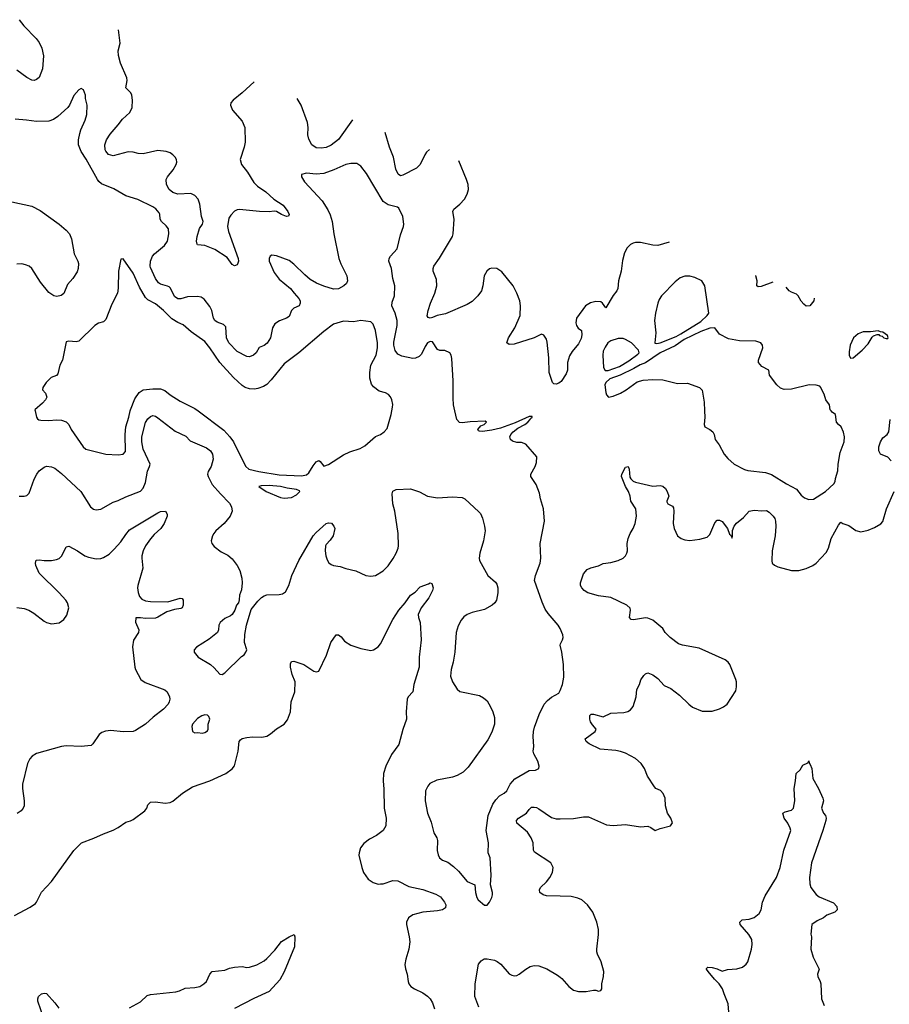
# Model space of a CAD drawing. Header units: inches. Extents: x 1934316 to 2140091, y 524953 to 667329.
# Tile 273 of 384: x 2035633 to 2042661, y 655206 to 663161. Entities that reach past the tile are written whole.
import ezdxf

# ---------------------------------------------------------------- set-up
doc = ezdxf.new("R2010")
doc.units = ezdxf.units.IN
doc.header["$MEASUREMENT"] = 0
for name, color, linetype in [('C0635', 7, 'Continuous'), ('C0636', 7, 'Continuous'), ('C0645', 7, 'Continuous'), ('C0646', 7, 'Continuous')]:
    doc.layers.add(name, color=color, linetype=linetype)

msp = doc.modelspace()

# ---------------------------------------------------------------- linework, layer by layer
at = {"layer": 'C0635', "color": 5}
for points, elevation in [([(2035630, 659312), (2035670, 659310.4), (2035690, 659316.3), (2035710, 659334.8), (2035750.7, 659449.3), (2035771.2, 659490), (2035790, 659515.5), (2035830, 659545.5), (2035850, 659552.7), (2035890, 659548.2), (2035916.3, 659536.3), (2035970, 659494), (2036126.7, 659350), (2036205.3, 659225.3), (2036230, 659204.9), (2036250, 659199.5), (2036290, 659207.2), (2036390, 659262), (2036430, 659274.9), (2036490, 659305.3), (2036610, 659352.4), (2036630, 659374.9), (2036650, 659422), (2036665.9, 659514.1), (2036683.1, 659550), (2036687.4, 659570), (2036631.4, 659690), (2036620.2, 659750), (2036619.8, 659790), (2036650, 659905.5), (2036670, 659937.1), (2036690, 659954.9), (2036710, 659962.4), (2036730, 659958.7), (2036750, 659945.3), (2036890, 659835.3), (2036974.7, 659794.7), (2037010, 659759.3), (2037142.8, 659702.8), (2037176.2, 659676.2), (2037191.3, 659650), (2037197.2, 659610), (2037181.2, 659550), (2037156.9, 659510), (2037150.3, 659490), (2037155.6, 659470), (2037190, 659406), (2037256, 659330), (2037330, 659255.3), (2037346.1, 659226.1), (2037349.1, 659190), (2037334.3, 659150), (2037285.7, 659090), (2037219.3, 659030), (2037203, 659010), (2037190.6, 658990), (2037180.7, 658950), (2037187.3, 658930), (2037205.5, 658905.5), (2037261.5, 658861.5), (2037314.7, 658834.7), (2037350, 658804.4), (2037390, 658750.4), (2037411.7, 658711.7), (2037428.1, 658650), (2037431.8, 658610), (2037425.3, 658554.8), (2037410.6, 658510), (2037407.7, 658472.3), (2037401, 658450), (2037386, 658430), (2037370.7, 658389.3), (2037350, 658355.3), (2037335.9, 658344.1), (2037290, 658323.7), (2037254, 658290), (2037242.8, 658270), (2037238.8, 658230), (2037230.7, 658209.3), (2037164, 658156), (2037062, 658090), (2037042, 658070), (2037042, 658050), (2037076, 658010), (2037176, 657950), (2037204.9, 657924.9), (2037250, 657872), (2037270, 657871.3), (2037290, 657884.7), (2037424.5, 658015.5), (2037448.7, 658030), (2037462, 658050), (2037468, 658070), (2037449.2, 658130), (2037452.9, 658192.9), (2037466.6, 658270), (2037503.7, 658396.3), (2037557.4, 658462.6), (2037587.6, 658492.4), (2037610, 658506.4), (2037630, 658513), (2037730, 658515.5), (2037756.6, 658523.4), (2037780.5, 658539.5), (2037809.6, 658590), (2037833.6, 658670), (2037890, 658790.6), (2038005.7, 658990), (2038030, 659018.7), (2038110, 659089), (2038130, 659095.6), (2038152.4, 659092.4), (2038173.4, 659070), (2038180.5, 659050), (2038165.5, 658990), (2038143.4, 658956.6), (2038110, 658922), (2038106, 658910), (2038102, 658870), (2038108.2, 658830), (2038117.3, 658797.3), (2038132, 658772), (2038150, 658758), (2038170, 658750.4), (2038223.9, 658743.9), (2038270, 658726.7), (2038350, 658706.7), (2038430, 658670.6), (2038470, 658664.9), (2038509.5, 658670.5), (2038570, 658707.3), (2038610, 658747.3), (2038652.3, 658807.7), (2038676.2, 658850), (2038692.3, 658890), (2038695.1, 658910), (2038691.2, 659008.8), (2038664.7, 659190), (2038649.8, 659250.2), (2038643.5, 659330), (2038650, 659350.5), (2038675.6, 659364.4), (2038790.4, 659370.4), (2038865.1, 659345.1), (2038930, 659310.7), (2039010, 659298.8), (2039130, 659304.9), (2039210, 659299.1), (2039230, 659290.7), (2039344.5, 659184.5), (2039356.4, 659170), (2039373, 659133), (2039390.4, 659070), (2039394.4, 659030), (2039380.3, 658950), (2039352.2, 658850), (2039346.4, 658810), (2039350, 658792), (2039415.8, 658670), (2039477.4, 658617.4), (2039490, 658599.1), (2039496.5, 658570), (2039496.2, 658530), (2039485.5, 658470), (2039473.1, 658450), (2039452, 658430), (2039390, 658396.8), (2039290, 658371.5), (2039250, 658355.6), (2039222.9, 658337.1), (2039202, 658310), (2039177.6, 658262.4), (2039160.4, 658210), (2039150.3, 658050), (2039135.8, 657970), (2039119.5, 657910), (2039116.1, 657856.1), (2039130.5, 657810), (2039170, 657750.8), (2039190, 657734), (2039350, 657699.5), (2039382.5, 657682.5), (2039410, 657658), (2039439.5, 657610), (2039457.4, 657570), (2039470, 657522), (2039470.2, 657470), (2039450, 657405.2), (2039417.3, 657342.7), (2039258.2, 657121.8), (2039217.4, 657082.6), (2039170, 657053.3), (2039130, 657039.7), (2039003.9, 657016.1), (2038946.8, 656990), (2038930.5, 656969.5), (2038914, 656930), (2038910.5, 656850), (2038928.2, 656750), (2038958, 656678), (2038980.7, 656590), (2039004, 656550), (2039010.6, 656530), (2039007.5, 656447.5), (2039014.4, 656414.4), (2039026, 656390), (2039051.3, 656370), (2039093.1, 656353.1), (2039139.7, 656319.7), (2039180.3, 656280.3), (2039250, 656199.1), (2039310.8, 656170.8), (2039317.3, 656110), (2039327.7, 656070), (2039338.8, 656050), (2039390, 656006), (2039410, 656006), (2039429, 656030), (2039449, 656070), (2039453.2, 656090), (2039453.2, 656110), (2039439, 656170), (2039444, 656250), (2039435.3, 656390), (2039419, 656430), (2039421.2, 656510), (2039402.9, 656610), (2039419.7, 656730), (2039457.7, 656822.3), (2039481.1, 656858.9), (2039511.1, 656888.9), (2039550, 656910.7), (2039569.3, 656930), (2039596.9, 656983.1), (2039633.7, 657026.3), (2039750, 657094), (2039801.5, 657098.5), (2039829.2, 657110.8), (2039832.3, 657130), (2039822, 657170), (2039789.6, 657230), (2039783.6, 657250), (2039789.6, 657290), (2039782, 657370), (2039785.6, 657410), (2039794, 657446), (2039832.5, 657547.5), (2039873, 657630), (2039898.9, 657661.1), (2039930, 657688.4), (2039990, 657718.8), (2040000, 657742.2)], 440), ([(2035757, 660000), (2035768.1, 659948.1), (2035776.8, 659936.8), (2035787.7, 659927.7), (2035804.5, 659924.5), (2035870, 659922), (2035930, 659928.5), (2035970, 659926.4), (2036010, 659913), (2036030, 659890.7), (2036048, 659850), (2036144.9, 659710), (2036167.3, 659690), (2036330, 659650.1), (2036430, 659645.6), (2036469.4, 659650), (2036488.6, 659671.4), (2036484.4, 659810), (2036489.8, 659870.2), (2036516.5, 659950), (2036526.8, 660000)], 460), ([(2037075.4, 660000), (2037283.9, 659843.9), (2037332.4, 659790), (2037360.9, 659750), (2037450.3, 659570), (2037462, 659550), (2037486.4, 659530), (2037564.9, 659510), (2037730, 659483.4), (2037910, 659474.4), (2037950, 659482.5), (2037970, 659500.8), (2038003.8, 659556.2), (2038030, 659588.4), (2038050, 659598.4), (2038062, 659590), (2038090, 659554.8), (2038130, 659567.7), (2038250, 659644), (2038302, 659670), (2038384.1, 659695.9), (2038422, 659718), (2038507.7, 659792.3), (2038548, 659810), (2038578, 659830), (2038603.1, 659856.9), (2038636, 659970), (2038641.3, 660000)], 460), ([(2040000, 658240.7), (2039986.3, 658270), (2039904, 658364), (2039879.3, 658399.3), (2039854.9, 658454.9), (2039794.7, 658630), (2039801.1, 658670), (2039839.6, 658770), (2039845.1, 658810), (2039839.7, 658930), (2039874.5, 659110), (2039866.6, 659210), (2039842.7, 659290), (2039835.5, 659335.5), (2039806.3, 659406.3), (2039764, 659470), (2039764, 659490), (2039798, 659550), (2039810, 659582), (2039814, 659630), (2039724, 659730), (2039690, 659743.7), (2039650, 659745.6), (2039616.4, 659756.4), (2039599.5, 659770), (2039594.7, 659790), (2039602.6, 659810), (2039620.5, 659830), (2039660, 659860), (2039714.5, 659890), (2039740.9, 659910), (2039759.2, 659930), (2039761.4, 659938.6), (2039775.8, 659950), (2039774.9, 659954.9), (2039750, 659953.6), (2039636.3, 659903.7), (2039519.1, 659860.9), (2039450, 659844.4), (2039373.2, 659833.2), (2039350, 659835.3), (2039340.2, 659840.2), (2039335.3, 659850), (2039361.2, 659878.8), (2039386, 659890), (2039406, 659910), (2039396.4, 659916.4), (2039272.9, 659912.9), (2039210, 659902.7), (2039187.2, 659907.2), (2039166, 659930), (2039151.2, 660000)], 440), ([(2035610, 658412), (2035670, 658404.9), (2035707.7, 658390), (2035746.3, 658366.3), (2035830, 658300.5), (2035850, 658290.5), (2035890, 658280.7), (2035952.1, 658287.9), (2035990, 658316), (2036013.2, 658350), (2036029.3, 658410), (2036019.3, 658450), (2036006.6, 658470), (2035952, 658530), (2035789.5, 658690), (2035762.7, 658750), (2035761.2, 658770), (2035766.3, 658793.7), (2035790, 658797.3), (2035830, 658790.5), (2035890, 658790.4), (2035930, 658798.4), (2035951.1, 658808.9), (2035975.1, 658830), (2036010, 658901), (2036030, 658907.3), (2036101, 658870), (2036161, 658830), (2036190, 658818), (2036250, 658805.5), (2036287.9, 658807.9), (2036310, 658814.9), (2036356.6, 658843.4), (2036397.6, 658882.4), (2036450, 658941.6), (2036490, 659002), (2036522, 659038), (2036750, 659177.3), (2036770, 659187.3), (2036810.7, 659190.7), (2036826, 659166), (2036824, 659150), (2036800.5, 659090), (2036773, 659050), (2036719.2, 659000.8), (2036690, 658966.6), (2036650.2, 658910), (2036631.6, 658870), (2036620.9, 658830), (2036620.3, 658810), (2036629, 658730), (2036587, 658590), (2036584.2, 658570), (2036590, 658532), (2036600.4, 658500.4), (2036619.8, 658479.8), (2036650, 658466.8), (2036690, 658459.1), (2036830, 658456.3), (2036930, 658486.8), (2036945.4, 658485.4), (2036954.8, 658470), (2036953.4, 658430), (2036946, 658410), (2036935.3, 658404.7), (2036883.4, 658396.6), (2036823.1, 658376.9), (2036750, 658333.2), (2036730, 658326.6), (2036650, 658322), (2036610, 658328.7), (2036572, 658328), (2036570, 658294), (2036594.9, 658230), (2036592.2, 658210), (2036552.6, 658147.4), (2036544.8, 658095.2), (2036564.6, 657930), (2036570.3, 657910), (2036613, 657830), (2036646.1, 657806.1), (2036806.1, 657746.1), (2036824.9, 657730), (2036843, 657690), (2036846, 657670), (2036841.3, 657650), (2036832, 657630), (2036796.4, 657590), (2036713.1, 657526.9), (2036650, 657469.6), (2036570, 657418), (2036550.8, 657410), (2036470, 657407.6), (2036370, 657417.4), (2036327.3, 657412.7), (2036298.3, 657401.7), (2036274.6, 657385.4), (2036225.3, 657310), (2036210, 657297.7), (2036129.8, 657289.8), (2036010, 657293.3), (2035970, 657289.7), (2035770, 657232.8), (2035734.9, 657210), (2035715.8, 657190), (2035696.5, 657150), (2035656.7, 656983.3), (2035655.3, 656950), (2035670.3, 656850), (2035669, 656810), (2035662.3, 656790), (2035645.3, 656770), (2035612.3, 656747.7)], 420), ([(2035590, 655922.8), (2035717.2, 655990), (2035760.1, 656019.9), (2035770, 656030.7), (2035810, 656110.6), (2035890, 656197.1), (2036071.6, 656448.4), (2036131.6, 656510), (2036232.2, 656547.8), (2036310, 656584.4), (2036387.9, 656612.1), (2036430, 656634.9), (2036490, 656678.7), (2036530, 656688.7), (2036550, 656698.7), (2036644.5, 656770), (2036659.5, 656790), (2036670, 656818), (2036690, 656838.8), (2036730, 656842), (2036810, 656830.6), (2036850, 656837.3), (2036870, 656847.3), (2036948.3, 656911.7), (2037030, 656961.6), (2037170, 657012.2), (2037299.3, 657070), (2037350, 657108), (2037368.2, 657131.8), (2037399.7, 657250), (2037408.3, 657330), (2037416.6, 657343.4), (2037430, 657352.2), (2037470, 657361.7), (2037514.5, 657365.5), (2037590, 657363.1), (2037630, 657372.9), (2037659.6, 657390), (2037710, 657432), (2037770.8, 657469.2), (2037796.8, 657503.2), (2037822.6, 657570), (2037828.2, 657650), (2037855.8, 657730), (2037859.6, 657810), (2037834, 657870), (2037822, 657930), (2037823, 657957), (2037830, 657974.8), (2037850, 657978), (2037930, 657950.6), (2038010, 657897.3), (2038030, 657891), (2038050, 657898), (2038112.9, 658027.1), (2038147, 658130), (2038190, 658190.6), (2038210, 658190.6), (2038230, 658174), (2038258.8, 658138.8), (2038310, 658108), (2038390, 658079.1), (2038470, 658064), (2038491.5, 658068.5), (2038530, 658094), (2038550, 658117.3), (2038650, 658315.5), (2038696.9, 658390), (2038749.6, 658450), (2038792.7, 658510), (2038830, 658534.8), (2038870, 658578.8), (2038937.5, 658602.5), (2038950, 658611), (2038964.7, 658604.7), (2038974.8, 658570), (2038970.7, 658550), (2038939.3, 658490), (2038877.6, 658410), (2038854.8, 658354.8), (2038857.3, 658330), (2038870.3, 658290.3), (2038878.7, 658150), (2038862, 658010), (2038862.2, 657930), (2038819.7, 657790), (2038810.3, 657730), (2038771.5, 657690), (2038763.5, 657670), (2038755.6, 657570), (2038759, 657510), (2038730, 657427), (2038696.5, 657303.5), (2038637, 657223), (2038592, 657130), (2038574, 657070), (2038571.8, 657010), (2038577.2, 656942.8), (2038578.7, 656790), (2038594.4, 656710), (2038592.4, 656647.6), (2038570, 656609.2), (2038516, 656570), (2038459.9, 656540.1), (2038415.2, 656504.8), (2038387.7, 656470), (2038375.5, 656430), (2038374.9, 656410), (2038397.6, 656310), (2038412.2, 656270), (2038450, 656217.1), (2038489, 656189), (2038530, 656177), (2038550, 656178), (2038570, 656180.3), (2038650, 656206), (2038690, 656204.4), (2038777.7, 656157.7), (2038892.6, 656132.6), (2038995.9, 656095.9), (2039033.2, 656073.2), (2039067.6, 656030), (2039077.3, 656010), (2039074.7, 655985.3), (2039050, 655968.9), (2039010, 655960.2), (2038890, 655949.8), (2038810, 655928.3), (2038775.4, 655904.6), (2038760.3, 655870), (2038758, 655850), (2038780.7, 655750), (2038785.2, 655710), (2038778.6, 655650), (2038753.1, 655570), (2038747.1, 655527.1), (2038750, 655492), (2038765.5, 655450), (2038773.4, 655390), (2038779.1, 655370), (2038794, 655350), (2038822.8, 655330), (2038890, 655298.7), (2038930, 655272), (2038950.3, 655250), (2038970, 655217.3), (2038985.7, 655170)], 420), ([(2040000, 658106.1), (2039998.9, 658110), (2040000, 658112)], 440), ([(2040000, 656079.2), (2039890, 656083.5), (2039863.7, 656090), (2039838, 656110), (2039833, 656130), (2039841.3, 656150), (2039890, 656195.8), (2039917.4, 656230), (2039940.5, 656270), (2039946, 656310), (2039925.1, 656350), (2039795.1, 656435.1), (2039786.9, 656450), (2039782.2, 656510), (2039767.2, 656550), (2039735.9, 656595.9), (2039651.8, 656670), (2039647, 656690), (2039664.5, 656710), (2039729.8, 656750.2), (2039750, 656780.5), (2039770, 656799.5), (2039790, 656799.5), (2039810, 656795.8), (2039830, 656784.9), (2039930, 656715.3), (2039970, 656703.7), (2040000, 656704.5)], 420), ([(2036521.8, 655178.2), (2036610, 655224.6), (2036664.2, 655275.8), (2036690, 655286), (2036893.8, 655306.2), (2036925.2, 655314.8), (2036970, 655337.3), (2037050, 655340.5), (2037089.6, 655350), (2037122, 655370), (2037142, 655390), (2037170, 655450.6), (2037190, 655472), (2037290, 655480.8), (2037330, 655498), (2037370, 655504.9), (2037430, 655510.2), (2037470, 655503.6), (2037490, 655504.9), (2037550, 655525.7), (2037610, 655558.3), (2037630, 655574.6), (2037696.2, 655643.8), (2037750, 655713), (2037810, 655751), (2037851, 655771), (2037858, 655750), (2037854.4, 655670), (2037771.2, 655468.8), (2037735.1, 655404.9), (2037650.4, 655309.7), (2037526.1, 655253.9), (2037370, 655173.3)], 380), ([(2039343, 655183), (2039311.9, 655270), (2039315.6, 655370), (2039342.2, 655530), (2039361.7, 655558.3), (2039387.9, 655572), (2039410, 655574.4), (2039470, 655563.2), (2039492.3, 655552.3), (2039521.1, 655530), (2039590, 655453), (2039610, 655440.7), (2039630, 655436.3), (2039650, 655439.1), (2039670, 655450.4), (2039722.9, 655490), (2039758, 655510), (2039790, 655519.1), (2039830, 655516.5), (2039892.4, 655492.4), (2039980.4, 655440.4), (2040000, 655425.7)], 420), ([(2035828.9, 655090), (2035780.5, 655230), (2035779.5, 655250), (2035785.2, 655270), (2035808.7, 655290), (2035830, 655296.3), (2035850, 655293.4), (2035917.8, 655217.8), (2035950, 655174.9)], 380)]:
    msp.add_lwpolyline(points, dxfattribs=dict(at, elevation=elevation))
for points, elevation in [([(2037650, 659397.2), (2037584.9, 659395.1), (2037566, 659390), (2037624.7, 659350), (2037741.4, 659301.4), (2037770, 659294.8), (2037830, 659301), (2037870, 659321), (2037890, 659341), (2037896, 659350), (2037893.4, 659353.4), (2037870, 659366), (2037795.8, 659375.8), (2037742, 659390)], 460), ([(2037130, 657544), (2037104, 657536), (2037070, 657514), (2037031, 657470), (2037024, 657450), (2037031.1, 657411.1), (2037050, 657398), (2037070, 657401), (2037110, 657397.3), (2037130, 657402), (2037150, 657416), (2037157, 657430), (2037157.2, 657470), (2037169, 657510), (2037162, 657530), (2037150, 657542)], 440)]:
    msp.add_lwpolyline(points, close=True, dxfattribs=dict(at, elevation=elevation))
at = {"layer": 'C0636', "color": 5}
for points, elevation in [([(2035630, 663160.7), (2035667, 663110), (2035765.7, 663010), (2035790, 662975.5), (2035812.8, 662930), (2035825.3, 662870), (2035816.4, 662763.6), (2035790, 662694), (2035770, 662677.2), (2035750.5, 662669.5), (2035730, 662672.7), (2035690, 662693.6), (2035610, 662752)], 420), ([(2037527.4, 662657.9), (2037430, 662569.4), (2037357.3, 662510), (2037340.7, 662490), (2037336.3, 662470), (2037353.4, 662430), (2037430, 662342), (2037452.8, 662290), (2037454.9, 662170), (2037447.2, 662130), (2037416, 662030), (2037426.5, 661990), (2037474.9, 661930), (2037524.7, 661844.7), (2037556.2, 661816.2), (2037623.8, 661770), (2037687.3, 661710), (2037762.6, 661662.6), (2037800.5, 661610), (2037810, 661586), (2037805.4, 661574.6), (2037790, 661569.5), (2037750, 661586), (2037710, 661609.7), (2037690, 661614), (2037650, 661607.1), (2037570.2, 661609.8), (2037410, 661627.8), (2037390, 661624.8), (2037370, 661612.8), (2037338.9, 661581.1), (2037323.8, 661556.2), (2037313.8, 661490), (2037320.3, 661450), (2037399.5, 661230), (2037400.4, 661210), (2037394, 661186), (2037390, 661179), (2037370, 661172.7), (2037350, 661182.7), (2037310, 661239.5), (2037210, 661303.7), (2037130, 661337.2), (2037070, 661341.2), (2037066.3, 661346.3), (2037061.3, 661370), (2037066.6, 661410), (2037087, 661473), (2037109.7, 661510), (2037116.4, 661530), (2037101.5, 661570), (2037089.8, 661669.8), (2037076.4, 661710), (2037050, 661741.1), (2037016.6, 661756.6), (2036910, 661752), (2036870, 661765), (2036842, 661790), (2036818.7, 661830), (2036817.6, 661870), (2036826.8, 661890), (2036873.6, 661946.4), (2036898.8, 661990), (2036903.1, 662010), (2036899.8, 662030), (2036890.6, 662050.6), (2036871.5, 662070), (2036850, 662085.1), (2036816.6, 662096.6), (2036750, 662104), (2036630, 662078.2), (2036590, 662078.9), (2036549.8, 662089.8), (2036510, 662092.4), (2036390, 662061.5), (2036351, 662071), (2036330, 662097.2), (2036325.1, 662110), (2036322.2, 662150), (2036334.7, 662190), (2036363.7, 662236.3), (2036429.9, 662310.2), (2036462.8, 662357.2), (2036522.2, 662410), (2036540.9, 662450), (2036546, 662510), (2036540.3, 662550), (2036531.9, 662570), (2036491.1, 662610), (2036501.8, 662670), (2036498.8, 662690), (2036448.3, 662810), (2036430.9, 662870.9), (2036429.7, 662910), (2036443.9, 662970), (2036433.1, 663080)], 420), ([(2039151.2, 660000), (2039140.5, 660050), (2039136.2, 660103.8), (2039135.9, 660244.1), (2039124.5, 660424.5), (2039119.3, 660450), (2039110, 660468.7), (2039070, 660489), (2039030, 660489.2), (2039010, 660497.2), (2038970, 660557), (2038950, 660561.2), (2038930, 660549.3), (2038910, 660520.9), (2038880.8, 660459.2), (2038861.2, 660438.8), (2038833.2, 660426.8), (2038810, 660423.9), (2038721.4, 660441.4), (2038690, 660457.7), (2038667.8, 660487.8), (2038657.1, 660530), (2038655.7, 660555.7), (2038683.4, 660690), (2038685.2, 660730), (2038668.8, 660788.8), (2038640.2, 660850), (2038642.7, 660877.3), (2038663, 660930), (2038665.6, 661010), (2038649.8, 661069.8), (2038637.7, 661150), (2038616.3, 661210), (2038618.9, 661230), (2038629.7, 661250), (2038685.1, 661310), (2038710, 661422), (2038735.1, 661490), (2038738, 661510), (2038729.3, 661570), (2038698.6, 661638.6), (2038686.3, 661646.3), (2038610, 661664.5), (2038571.1, 661691.1), (2038437.4, 661917.4), (2038390, 661978), (2038358.3, 661998.3), (2038310, 661999.7), (2038270, 661989.7), (2038173.4, 661946.6), (2038090, 661918), (2038030, 661912.3), (2037950, 661920.9), (2037912, 661910), (2037911.3, 661890), (2037934, 661850), (2038077.4, 661697.4), (2038123.5, 661623.5), (2038142.8, 661582.8), (2038159.1, 661530), (2038171.7, 661430), (2038212.9, 661230), (2038228.1, 661188.1), (2038276, 661090), (2038283.1, 661050), (2038274.4, 661030), (2038253, 661010), (2038210, 660985.1), (2038170, 660984.8), (2038090, 661007.1), (2038030.9, 661030.9), (2037981.5, 661061.5), (2037938.3, 661098.3), (2037850, 661186.6), (2037810, 661214.5), (2037710, 661252.7), (2037670, 661257.2), (2037658, 661250), (2037648.3, 661231.7), (2037650.7, 661210), (2037690, 661117.3), (2037730, 661065.5), (2037822.8, 660990), (2037850.7, 660950), (2037890, 660907.7), (2037898.9, 660890), (2037900.8, 660870), (2037891, 660849), (2037850, 660828.9), (2037829.1, 660810.9), (2037810, 660761.6), (2037790.7, 660750), (2037731.9, 660728.1), (2037696.2, 660703.8), (2037676.9, 660670), (2037659.7, 660590), (2037633, 660547), (2037610, 660528.9), (2037568.4, 660511.6), (2037543.2, 660470), (2037522.4, 660450), (2037490, 660438), (2037470, 660438.5), (2037390, 660478.7), (2037323.5, 660550), (2037304.7, 660590), (2037298.2, 660678.2), (2037279.4, 660699.4), (2037230, 660716.4), (2037210.7, 660730.7), (2037199.8, 660750), (2037185.6, 660810), (2037170, 660842.9), (2037123.5, 660903.5), (2037098.7, 660918.7), (2037070, 660924.4), (2036990, 660921.4), (2036935.2, 660904.8), (2036910, 660905.7), (2036884.9, 660924.9), (2036851.2, 660991.2), (2036841.7, 661001.7), (2036829.1, 661009.1), (2036770, 661023.9), (2036755.4, 661035.4), (2036729.8, 661070), (2036690, 661158), (2036686.6, 661170), (2036689.1, 661210), (2036705.3, 661250), (2036721.4, 661270), (2036802.8, 661337.2), (2036828.3, 661370), (2036839.7, 661430), (2036836.4, 661470), (2036816, 661496), (2036778, 661530), (2036767.6, 661550), (2036766, 661590), (2036760.4, 661600.4), (2036732.9, 661632.9), (2036710, 661649.6), (2036588.3, 661708.3), (2036490, 661736.4), (2036394.7, 661794.7), (2036293.8, 661833.8), (2036272.3, 661852.3), (2036260.7, 661870), (2036170, 662034.5), (2036130, 662094.5), (2036108.7, 662150), (2036107.4, 662190), (2036119.2, 662240.8), (2036128.4, 662271.6), (2036163.7, 662350), (2036175.1, 662395.1), (2036179, 662470), (2036164.7, 662524.7), (2036165.2, 662550), (2036150, 662595.3), (2036130, 662604), (2036110, 662594), (2036070, 662548), (2036036.3, 662470), (2036022, 662450), (2035941.5, 662378.5), (2035905.5, 662354.5), (2035870, 662342), (2035770, 662337.3), (2035688, 662350), (2035596.2, 662356.2)], 440), ([(2038322.8, 662351.1), (2038210, 662193.7), (2038150, 662146.4), (2038110, 662127.4), (2038070, 662122.3), (2038030, 662126.2), (2037995.4, 662150), (2037970, 662195.1), (2037961.4, 662230), (2037964.7, 662290), (2037959.9, 662330), (2037907.4, 662470), (2037876.4, 662523.3)], 420), ([(2038945.4, 662111), (2038922, 662090), (2038907.8, 662070), (2038870, 661991.5), (2038839, 661961), (2038730, 661903.5), (2038710, 661899.6), (2038692.3, 661912.3), (2038673, 661953), (2038655, 662050), (2038621.4, 662130), (2038586.4, 662249.5)], 420), ([(2040000, 660231.1), (2039990, 660223.9), (2039970, 660216.3), (2039950, 660218), (2039939.5, 660230), (2039912.2, 660310), (2039909.8, 660429.8), (2039895.4, 660555.4), (2039890, 660579.3), (2039870, 660613), (2039850, 660620.5), (2039790, 660589.6), (2039630, 660538.7), (2039590, 660536), (2039569.4, 660549.4), (2039584.5, 660590), (2039633.6, 660670), (2039678.4, 660770), (2039679.5, 660850), (2039674.5, 660890), (2039652, 660950), (2039622, 661010), (2039530, 661122.7), (2039490, 661149.4), (2039450, 661154), (2039430, 661147), (2039408.2, 661130), (2039387, 661090), (2039377, 661010), (2039364.4, 660970), (2039337.1, 660930), (2039290, 660885.1), (2039250, 660860.5), (2039074.6, 660785.4), (2039008.1, 660771.9), (2038970, 660754), (2038950, 660749.8), (2038935.5, 660755.5), (2038927.2, 660767.2), (2038934.5, 660810), (2038953.3, 660870), (2038988.7, 660951.3), (2039003.5, 661010), (2039001, 661061), (2038974, 661130), (2038974, 661150), (2038980.7, 661170), (2039026.9, 661233.1), (2039131, 661410), (2039137.2, 661430), (2039144.2, 661550), (2039133.6, 661610), (2039141.6, 661630), (2039191.5, 661670), (2039228.6, 661711.4), (2039249.7, 661750), (2039261.6, 661790), (2039258, 661830), (2039243.5, 661870), (2039182.5, 662019.5)], 420), ([(2035570, 661689.1), (2035730, 661654.7), (2035798.3, 661618.4), (2035952.2, 661510), (2036010, 661460.3), (2036034.6, 661430), (2036052.6, 661390), (2036072.2, 661270), (2036102, 661210), (2036107.4, 661190), (2036105.7, 661150), (2036096.9, 661123.1), (2036063.8, 661070), (2036019.9, 661020.1), (2035990, 660949.2), (2035968.5, 660931.5), (2035934.6, 660925.4), (2035910, 660930.9), (2035870, 660957.8), (2035801, 661041), (2035730, 661151.5), (2035709.8, 661169.8), (2035681.4, 661181.4), (2035650, 661187.4), (2035610, 661186.2)], 440), ([(2038641.3, 660000), (2038646.6, 660030), (2038649.4, 660050.6), (2038640.7, 660090), (2038630, 660113.2), (2038613.7, 660133.7), (2038590, 660145.6), (2038538.9, 660158.9), (2038493.8, 660193.8), (2038476.9, 660216.9), (2038464.2, 660264.2), (2038463.5, 660310), (2038472.3, 660370), (2038513.6, 660450), (2038526.3, 660510), (2038525.5, 660550), (2038510, 660648.7), (2038490, 660701.2), (2038470, 660719.3), (2038390, 660729.4), (2038330, 660720.7), (2038250, 660724.7), (2038170, 660699.6), (2038090, 660641.6), (2037890.4, 660470), (2037770, 660380.5), (2037664.4, 660250), (2037630, 660214.5), (2037603.1, 660196.9), (2037559, 660181), (2037530, 660175.5), (2037490, 660178.4), (2037456.2, 660190), (2037430, 660206.4), (2037361, 660270), (2037249.8, 660390), (2037170.9, 660510), (2037130, 660560.5), (2037018.3, 660638.3), (2036955.2, 660695.2), (2036910, 660714.7), (2036863.3, 660743.3), (2036795.8, 660810), (2036730, 660864.7), (2036670, 660898.3), (2036650, 660915.8), (2036601, 661001), (2036550, 661113.2), (2036470, 661228), (2036450, 661226), (2036430.6, 661130), (2036428.6, 660991.4), (2036423.1, 660950), (2036377, 660863), (2036330, 660737.2), (2036310, 660720.7), (2036270, 660708), (2036241.6, 660690), (2036110, 660564.5), (2036090, 660557), (2036030, 660563.7), (2036010, 660557.2), (2035978, 660410), (2035956.9, 660370), (2035941.1, 660298.9), (2035930, 660285.6), (2035886.8, 660270), (2035847.3, 660230), (2035820.7, 660190), (2035818.8, 660170), (2035842.4, 660142.4), (2035852.7, 660110), (2035842.4, 660090), (2035817.6, 660062.4), (2035754.8, 660010), (2035757, 660000)], 460), ([(2036526.8, 660000), (2036528.9, 660010), (2036563.6, 660096.4), (2036599.7, 660150), (2036630, 660169.2), (2036710, 660178.6), (2036770, 660178.6), (2036805.9, 660165.9), (2036850, 660129), (2036930, 660079.5), (2037050, 660019), (2037075.4, 660000)], 460)]:
    msp.add_lwpolyline(points, dxfattribs=dict(at, elevation=elevation))
at = {"layer": 'C0645', "color": 5}
for points, elevation in [([(2041168.2, 660000), (2041170.6, 659950), (2041164, 659890), (2041170, 659872), (2041210, 659850.7), (2041234, 659830), (2041246.8, 659810), (2041254.8, 659770), (2041285.8, 659725.8), (2041327.7, 659650), (2041356.1, 659616.1), (2041406.8, 659570), (2041490, 659526.4), (2041519, 659519), (2041661.8, 659501.8), (2041710, 659487.1), (2041830, 659410.3), (2041910, 659367), (2041950, 659320.3), (2041977.1, 659297.1), (2042010, 659283.7), (2042050, 659286.7), (2042146, 659350), (2042213.2, 659410), (2042224, 659430), (2042225.2, 659454.8), (2042245.2, 659514.8), (2042247.3, 659570), (2042264.8, 659664.8), (2042295.8, 659750), (2042298.7, 659790), (2042290, 659828.7), (2042272, 659870), (2042250, 659889.5), (2042235.6, 659910), (2042226, 659970), (2042199.3, 659990), (2042191.5, 660000)], 440), ([(2042675.3, 659595.3), (2042650, 659627), (2042590, 659649.3), (2042576.6, 659676.6), (2042576.4, 659710), (2042589, 659751), (2042610, 659781.6), (2042643.7, 659810), (2042656.2, 659830), (2042669.3, 659930)], 420), ([(2040000, 656704.5), (2040110, 656707.8), (2040190, 656721.5), (2040230, 656721.7), (2040375.1, 656655.1), (2040430, 656650.4), (2040530, 656658.7), (2040650, 656640.5), (2040710, 656644), (2040734.9, 656634.9), (2040770, 656610.8), (2040810, 656626), (2040893.6, 656646.4), (2040908.4, 656671.6), (2040895.3, 656710), (2040869, 656750), (2040853.2, 656810), (2040849.6, 656870), (2040833, 656910), (2040812.1, 656932.1), (2040773.2, 656950), (2040762.3, 656962.3), (2040707, 657050), (2040683.6, 657110), (2040656.9, 657150), (2040610, 657192.6), (2040530, 657233.7), (2040488.8, 657248.8), (2040450, 657256.8), (2040325.8, 657265.8), (2040234.5, 657310), (2040212, 657330), (2040204, 657350), (2040284, 657410), (2040292.7, 657430), (2040262.5, 657462.5), (2040247.2, 657487.2), (2040239.8, 657510), (2040241.5, 657538.5), (2040251.2, 657548.8), (2040269.8, 657550.2), (2040350, 657528.2), (2040410, 657558.9), (2040516, 657564), (2040548.3, 657571.7), (2040570, 657586), (2040590, 657611), (2040615.3, 657690), (2040620.8, 657750), (2040641.3, 657790), (2040653.4, 657826.6), (2040676.6, 657863.4), (2040690, 657876), (2040710, 657882.8), (2040750, 657867.3), (2040790, 657839.1), (2040840.9, 657780.9), (2040896.7, 657756.7), (2040964.4, 657704.4), (2041040.7, 657630), (2041070, 657607.7), (2041150, 657573.4), (2041230, 657573.4), (2041290, 657594), (2041322, 657610), (2041350, 657631.3), (2041420.9, 657739.1), (2041426.6, 657770), (2041426.6, 657810), (2041422, 657830), (2041372, 657950), (2041358.4, 657970), (2041335.1, 657990), (2041123.3, 658083.3), (2040990, 658106.6), (2040957.5, 658117.5), (2040890, 658168), (2040849.8, 658209.8), (2040830, 658240.9), (2040749.2, 658310), (2040710, 658326), (2040690, 658327.8), (2040592.9, 658312.9), (2040576, 658316), (2040561.2, 658330), (2040569.3, 658390), (2040566, 658406), (2040539, 658430), (2040410, 658491.6), (2040310, 658506.6), (2040225.2, 658530), (2040195.1, 658550), (2040176, 658570), (2040166, 658590), (2040166.6, 658610), (2040190, 658684.7), (2040220.5, 658719.5), (2040248, 658732), (2040311.2, 658748.8), (2040350, 658767.3), (2040410, 658775.5), (2040470, 658790.6), (2040510, 658810.8), (2040529.2, 658830), (2040541.2, 658850), (2040546, 658870), (2040543.7, 658930), (2040549.5, 658970), (2040567, 659010), (2040592, 659050), (2040607, 659090), (2040618, 659150), (2040613.2, 659210), (2040572.7, 659270), (2040567, 659310), (2040553, 659350), (2040529.5, 659390), (2040496, 659470), (2040499.3, 659490), (2040530, 659546), (2040550, 659551), (2040558.4, 659530), (2040565.3, 659465.2), (2040572, 659450), (2040592, 659432), (2040610, 659424.4), (2040750, 659393), (2040810, 659397.6), (2040831.6, 659391.6), (2040852.9, 659372.9), (2040866.4, 659350), (2040880.7, 659310), (2040862.8, 659270), (2040864.5, 659264.5), (2040872, 659250), (2040910, 659231.3), (2040916.3, 659216.3), (2040919.1, 659190), (2040913.4, 659090), (2040922, 659050), (2040950.5, 658990.5), (2040978, 658970), (2041010, 658957.3), (2041050, 658954), (2041130, 658964.9), (2041190, 658980.7), (2041210, 659002.8), (2041250, 659094.8), (2041270, 659116.3), (2041290, 659118), (2041310, 659107.7), (2041353.4, 659050), (2041370, 659004.7), (2041378, 658998), (2041390, 658972), (2041395.1, 658990), (2041393.2, 659033.2), (2041407, 659070), (2041427.3, 659092.7), (2041481.7, 659138.3), (2041529.8, 659190.2), (2041570, 659199.3), (2041630, 659192.7), (2041670, 659194.9), (2041690, 659182), (2041723, 659150), (2041736.4, 659130), (2041742.4, 659110), (2041744.4, 659070), (2041737.6, 658990), (2041714.4, 658870), (2041710.7, 658790), (2041714.8, 658770), (2041734.2, 658754.2), (2041760.9, 658740.9), (2041870, 658710.3), (2041930, 658710.3), (2041990, 658726), (2042043.7, 658750), (2042069.5, 658770), (2042150, 658856.3), (2042171.1, 658890), (2042192, 658970), (2042250, 659077.6), (2042270, 659100.7), (2042286, 659090), (2042332.9, 659072.9), (2042390, 659033), (2042430, 659023), (2042490, 659036.3), (2042542, 659058), (2042591.9, 659088.1), (2042610, 659106), (2042638.5, 659210), (2042700.5, 659350)], 420), ([(2040000, 658112), (2040020.5, 658150), (2040025.6, 658170), (2040023.6, 658190), (2040000, 658240.7)], 440), ([(2040000, 657742.2), (2040020.5, 657790), (2040029.7, 657850), (2040027.6, 657950), (2040015.7, 658050), (2040000, 658106.1)], 440), ([(2041368.3, 655110), (2041359.7, 655210), (2041325.6, 655290), (2041314.5, 655330), (2041286, 655370), (2041247.9, 655408), (2041198, 655470), (2041183.7, 655490), (2041184.8, 655495.2), (2041194, 655506), (2041230, 655502.4), (2041270, 655492.4), (2041310, 655474.8), (2041353.4, 655486.6), (2041430, 655492.2), (2041474.5, 655505.5), (2041503.7, 655530), (2041517.6, 655550), (2041548, 655650), (2041553.3, 655690), (2041551, 655730), (2041526.9, 655770), (2041456.9, 655850), (2041454, 655870), (2041471.4, 655888.6), (2041530, 655894), (2041570, 655908.4), (2041610, 655939.3), (2041625.4, 655970), (2041637.2, 656030), (2041658, 656082), (2041750.5, 656229.5), (2041778.8, 656310), (2041810, 656451), (2041864.5, 656610), (2041860.7, 656630), (2041841.6, 656670), (2041812, 656710), (2041801.2, 656750), (2041820.1, 656759.9), (2041870, 656773.4), (2041886.6, 656790), (2041898.7, 656850), (2041891.8, 656950), (2041902.9, 657010), (2041907.3, 657070), (2041940.4, 657099.6), (2041963.1, 657136.9), (2042002, 657158), (2042010, 657174), (2042012.7, 657152.7), (2042022, 657142), (2042034.8, 657110), (2042042.8, 657030), (2042090.2, 656950.2), (2042124.4, 656870), (2042128.5, 656850), (2042114.6, 656790), (2042130, 656750.7), (2042146.7, 656730), (2042150.3, 656710), (2042148.9, 656690), (2042124.9, 656610), (2042032.4, 656350), (2042016.5, 656230), (2042019.3, 656179.3), (2042028.4, 656150), (2042070, 656092.7), (2042095.1, 656075.1), (2042210, 656025.3), (2042236.9, 655996.9), (2042239.5, 655970), (2042221.6, 655950), (2042155.1, 655924.9), (2042130, 655904.2), (2042078.8, 655881.2), (2042036, 655850), (2042026.4, 655773.6), (2042033, 655750), (2042026.5, 655650), (2042045.7, 655585.7), (2042094.4, 655490), (2042081.6, 655450), (2042082.4, 655430), (2042102.6, 655390), (2042107, 655370), (2042112.2, 655250), (2042135.9, 655195.9)], 380), ([(2040000, 655425.7), (2040014.7, 655414.7), (2040070.4, 655350), (2040110, 655319.3), (2040150, 655310.6), (2040210.6, 655310.6), (2040270, 655319.1), (2040290, 655318.8), (2040310, 655311), (2040330, 655318), (2040337.2, 655330), (2040338, 655370), (2040352, 655430), (2040354, 655470), (2040333.5, 655550), (2040302, 655610), (2040297.4, 655630), (2040296.3, 655650), (2040312, 655770), (2040312, 655810), (2040298, 655870), (2040266.6, 655950), (2040222.7, 656010), (2040176, 656050), (2040144, 656064), (2040090, 656075.6), (2040000, 656079.2)], 420)]:
    msp.add_lwpolyline(points, dxfattribs=dict(at, elevation=elevation))
at = {"layer": 'C0646', "color": 5}
for points, elevation in [([(2040882.4, 661363.9), (2040790, 661335.6), (2040750, 661338.9), (2040650, 661360.7), (2040610, 661360.9), (2040590, 661356), (2040570, 661345.2), (2040542.8, 661317.2), (2040522, 661278), (2040504.7, 661215.3), (2040494.4, 661130), (2040472.4, 661050), (2040466, 660990), (2040459.3, 660970), (2040430, 660932.7), (2040370, 660833.2), (2040344.5, 660870), (2040330, 660881.6), (2040290, 660883.5), (2040245.7, 660874.3), (2040205.5, 660850), (2040132, 660750), (2040128.8, 660711.2), (2040132.4, 660690), (2040147.4, 660667.4), (2040174, 660650), (2040175.8, 660615.8), (2040170, 660585.2), (2040150, 660542.7), (2040098.8, 660481.2), (2040075.8, 660444.2), (2040061.7, 660390), (2040060.2, 660330), (2040050, 660299.7), (2040010, 660238.3), (2040000, 660231.1)], 420), ([(2041720.7, 661040.6), (2041624.7, 661004.7), (2041602.8, 661002.8), (2041590, 661009.2), (2041593.6, 661050), (2041583.7, 661090), (2041581.7, 661094.2)], 420), ([(2042054.7, 660911.8), (2042050.7, 660890), (2042018, 660850), (2041990, 660846), (2041970, 660861.2), (2041950, 660886), (2041925.1, 660930), (2041910, 660942.4), (2041870, 660958), (2041852, 660970), (2041828.6, 660999)], 420), ([(2042191.5, 660000), (2042183.7, 660010), (2042178, 660050), (2042149.4, 660090), (2042136, 660136), (2042115.3, 660170), (2042108.7, 660190), (2042099.3, 660199.3), (2042070, 660209.2), (2042014, 660210), (2041870, 660176.9), (2041811.8, 660171.8), (2041783.3, 660183.3), (2041752.7, 660210), (2041694, 660290), (2041688.7, 660330), (2041630, 660359.3), (2041604.5, 660390), (2041603.7, 660410), (2041638, 660510), (2041636, 660530), (2041622, 660550), (2041582.9, 660562.9), (2041450, 660567.4), (2041361.8, 660581.8), (2041290, 660618.9), (2041251.6, 660671.6), (2041210, 660669.4), (2041137.2, 660642.8), (2041003.9, 660576.1), (2040930, 660525.2), (2040810, 660468.4), (2040692.2, 660387.8), (2040647.9, 660372.1), (2040597.2, 660342.8), (2040485.5, 660290), (2040402, 660258), (2040370.4, 660230), (2040363.1, 660210), (2040370.6, 660150), (2040374.8, 660130), (2040390.9, 660110.9), (2040430, 660119.3), (2040490, 660143.7), (2040534.5, 660170), (2040624.6, 660235.4), (2040671.2, 660248.8), (2040750, 660254.9), (2040831.8, 660251.8), (2040950, 660220.4), (2041030, 660223), (2041126.8, 660190), (2041148.1, 660168.1), (2041164.9, 660070), (2041168.2, 660000)], 440)]:
    msp.add_lwpolyline(points, dxfattribs=dict(at, elevation=elevation))
at = {"layer": 'C0646', "color": 5, "elevation": 440}
for points in [[(2041050, 661087.6), (2041010, 661087.3), (2040970, 661074), (2040930, 661043.7), (2040819.3, 660930), (2040800.6, 660899.4), (2040790.4, 660870), (2040771.2, 660788.8), (2040763.2, 660730), (2040774.3, 660630), (2040766, 660550), (2040767, 660547), (2040783.6, 660543.6), (2040810, 660549.2), (2040939.1, 660600.9), (2040977.7, 660622.3), (2041137.4, 660722.6), (2041188.5, 660770), (2041203.5, 660790), (2041171.1, 661010), (2041146.6, 661050), (2041090, 661078.7)], [(2040470, 660584.5), (2040410, 660566.6), (2040387.7, 660550), (2040364.4, 660515.6), (2040350, 660482), (2040344.9, 660450), (2040350.4, 660350), (2040366.1, 660326.1), (2040390, 660325.3), (2040480.9, 660359.1), (2040555.9, 660404.1), (2040630, 660459.3), (2040639.6, 660470), (2040634.5, 660490), (2040578, 660550), (2040530, 660578), (2040510, 660583.7)], [(2042570, 660648), (2042510, 660639), (2042450, 660639), (2042410, 660622.7), (2042370.7, 660590), (2042343.8, 660530), (2042336, 660476), (2042338, 660450), (2042346.8, 660426.8), (2042370, 660427.7), (2042442.9, 660490), (2042490, 660543), (2042523.6, 660596.4), (2042534.2, 660605.8), (2042563.1, 660616.9), (2042576.9, 660616.9), (2042582, 660610), (2042603.5, 660603.5), (2042618, 660590), (2042635.5, 660584.5), (2042650, 660586), (2042652.3, 660590), (2042648, 660610), (2042610, 660635.3), (2042590, 660638)]]:
    msp.add_lwpolyline(points, close=True, dxfattribs=at)

doc.saveas('drawing.dxf')
